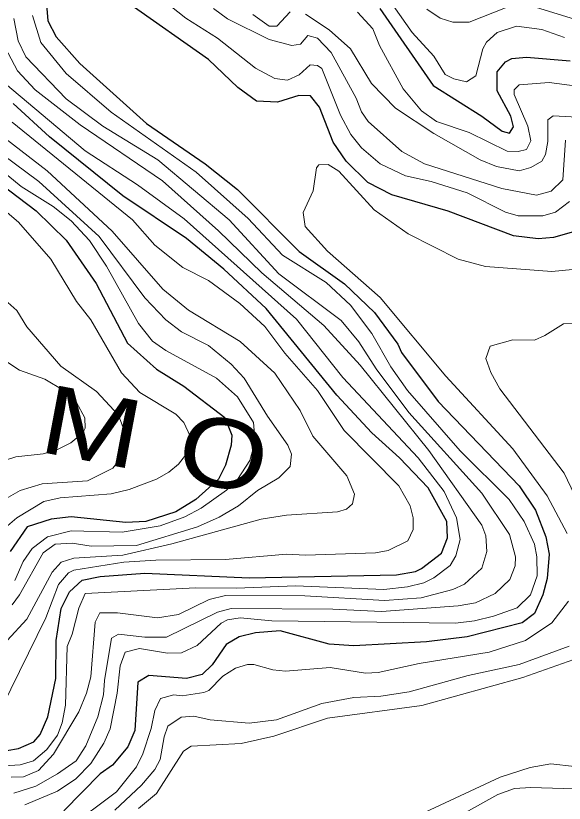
# Model space of a CAD drawing. Extents: x 265 to 291.4, y 7731.5 to 7759.6.
# Drawn here: x 281.951 to 282.911, y 7756.438 to 7757.817 of the extents above; entities that cross this region are included whole.
import ezdxf
from ezdxf.enums import TextEntityAlignment as Align

# ---------------------------------------------------------------- set-up
doc = ezdxf.new("R2010")
doc.units = 0
doc.header["$LTSCALE"] = 0.032
for name, color, linetype, lineweight in [('1', 7, 'Continuous', 25), ('2', 7, 'Continuous', 13), ('61', 7, 'Continuous', 13)]:
    doc.layers.add(name, color=color, linetype=linetype, lineweight=lineweight)

msp = doc.modelspace()

# ---------------------------------------------------------------- linework, layer by layer
at = {"layer": '1'}
for points in [[(282.0018, 7757.873), (282.0073, 7757.8086), (282.0216, 7757.7807), (282.063, 7757.7338), (282.18, 7757.6288), (282.2826, 7757.558), (282.3391, 7757.5134), (282.4472, 7757.4045), (282.5268, 7757.348), (282.5793, 7757.2979), (282.6198, 7757.2422), (282.6262, 7757.2279), (282.6906, 7757.142), (282.8322, 7756.994), (282.8609, 7756.9518), (282.8792, 7756.9049), (282.8847, 7756.8747), (282.8816, 7756.8317), (282.8736, 7756.8031), (282.8593, 7756.7705), (282.8378, 7756.7545), (282.7416, 7756.7299), (282.67, 7756.7211), (282.5427, 7756.714), (282.4998, 7756.7172), (282.4139, 7756.7402), (282.3709, 7756.737), (282.3423, 7756.7299), (282.3192, 7756.7164), (282.2945, 7756.6806), (282.277, 7756.6638), (282.25, 7756.6567), (282.1839, 7756.6623), (282.1648, 7756.6503), (282.1593, 7756.566), (282.1473, 7756.5374), (282.1203, 7756.5048), (282.0988, 7756.4896), (282.0352, 7756.4252)], [(283.0033, 7757.4991), (282.9882, 7757.5047), (282.9691, 7757.5015), (282.9428, 7757.4466), (282.9317, 7757.4403), (282.8927, 7757.4291), (282.8657, 7757.4267), (282.8227, 7757.4323), (282.7082, 7757.4753), (282.6095, 7757.5039), (282.5674, 7757.5254), (282.5292, 7757.5628), (282.5069, 7757.5962), (282.483, 7757.6574), (282.4671, 7757.6773), (282.4464, 7757.6781), (282.4091, 7757.6662), (282.3725, 7757.6678), (282.3399, 7757.6916), (282.2881, 7757.741), (282.1489, 7757.8388)], [(282.5881, 7757.83), (282.6819, 7757.6956), (282.767, 7757.6415), (282.8028, 7757.6153), (282.8156, 7757.6121), (282.8227, 7757.6232), (282.8179, 7757.6415), (282.7941, 7757.6861), (282.7941, 7757.7195), (282.8084, 7757.737), (282.8195, 7757.7425), (282.845, 7757.7449), (282.9214, 7757.7386)], [(281.7313, 7757.6693), (281.9867, 7757.4761), (282.0391, 7757.4244), (282.0916, 7757.3488), (282.1465, 7757.2438), (282.1975, 7757.1984), (282.2452, 7757.169), (282.3168, 7757.1141), (282.3295, 7757.0831), (282.3279, 7757.0656), (282.3184, 7757.0306), (282.3056, 7757.0059), (282.2659, 7756.9701), (282.2309, 7756.9486), (282.1784, 7756.9319), (282.1434, 7756.9303), (282.0479, 7756.9399), (282.0129, 7756.9359), (281.9707, 7756.9224), (281.9413, 7756.8795)], [(281.935, 7756.531), (281.9557, 7756.5342), (281.9827, 7756.5461), (281.9938, 7756.5589), (282.0073, 7756.5899), (282.0209, 7756.6567), (282.0217, 7756.7235), (282.0304, 7756.7792), (282.0447, 7756.8087), (282.067, 7756.8293), (282.0988, 7756.8357), (282.1768, 7756.8413), (282.3598, 7756.8333), (282.6175, 7756.8381), (282.6509, 7756.8444), (282.6612, 7756.8492), (282.6962, 7756.8763), (282.7066, 7756.9033), (282.7058, 7756.932), (282.6731, 7756.9908), (282.623, 7757.0433), (282.5745, 7757.0871), (282.5133, 7757.1531), (282.3892, 7757.305), (282.3152, 7757.3734), (282.25, 7757.4275), (282.1386, 7757.5023), (282.0097, 7757.6057), (281.9461, 7757.6638)]]:
    msp.add_lwpolyline(points, dxfattribs=at)
at = {"layer": '2'}
for points in [[(281.9477, 7758.1427), (281.9954, 7758.1737), (282.0416, 7758.192), (282.0742, 7758.2087), (282.1108, 7758.2334), (282.1307, 7758.2357), (282.145, 7758.2214), (282.1497, 7758.2032), (282.1744, 7758.1475), (282.18, 7758.1252), (282.18, 7758.0918), (282.1704, 7758.025), (282.1577, 7757.9741), (282.1585, 7757.9343), (282.1704, 7757.9009), (282.1927, 7757.8675), (282.2205, 7757.8356), (282.2484, 7757.8133), (282.3041, 7757.7783), (282.3709, 7757.7258)], [(282.7177, 7757.7068), (282.7026, 7757.7147), (282.6827, 7757.7465), (282.6453, 7757.7879), (282.6119, 7757.8356), (282.5777, 7757.8682), (282.5109, 7757.9008)], [(282.9134, 7757.5994), (282.9086, 7757.5302), (282.8887, 7757.5103), (282.8625, 7757.5031), (282.802, 7757.515), (282.6668, 7757.558), (282.627, 7757.5795), (282.5682, 7757.632), (282.5562, 7757.6495), (282.5467, 7757.6734), (282.5029, 7757.7529), (282.4791, 7757.7784), (282.4624, 7757.7831), (282.4496, 7757.768), (282.4345, 7757.7656), (282.3948, 7757.776), (282.3216, 7757.8118), (282.2969, 7757.8301)], [(282.6708, 7757.8293), (282.6939, 7757.8133), (282.7161, 7757.8062), (282.7448, 7757.8062), (282.8116, 7757.8324)], [(282.8609, 7757.8324), (282.9389, 7757.8086), (283.0152, 7757.7911), (283.063, 7757.7736), (283.125, 7757.7418), (283.2022, 7757.6884), (283.2229, 7757.667), (283.2714, 7757.597), (283.335, 7757.4793), (283.3477, 7757.4506), (283.3811, 7757.4045), (283.5132, 7757.305), (283.6158, 7757.2), (283.6707, 7757.1324), (283.7267, 7757.0914), (283.7646, 7757.0356), (283.8073, 7756.9412), (283.8346, 7756.9129), (283.8712, 7756.8858), (283.8831, 7756.8818)], [(281.9668, 7756.4356), (282.0241, 7756.4594), (282.0559, 7756.4809), (282.0821, 7756.508), (282.1052, 7756.5438), (282.1163, 7756.5684), (282.1283, 7756.6313), (282.1338, 7756.679), (282.1426, 7756.7029), (282.1673, 7756.7092), (282.2166, 7756.7013), (282.2412, 7756.702), (282.2683, 7756.7148), (282.3104, 7756.7538), (282.3216, 7756.7593), (282.3438, 7756.7633), (282.3995, 7756.7577), (282.7209, 7756.7538), (282.7543, 7756.7577), (282.7877, 7756.7657), (282.8291, 7756.7808), (282.8522, 7756.8031), (282.8641, 7756.8365), (282.8633, 7756.8699), (282.8593, 7756.8922), (282.841, 7756.932), (282.8148, 7756.9701), (282.7288, 7757.0553), (282.6366, 7757.1611), (282.6079, 7757.2024), (282.5745, 7757.2613), (282.5371, 7757.3106), (282.4942, 7757.3504), (282.4178, 7757.3981), (282.3581, 7757.4625), (282.2667, 7757.5437), (282.1179, 7757.6487), (282.0392, 7757.7163), (281.9946, 7757.7704), (281.9803, 7757.8181)], [(282.3661, 7757.8197), (282.3947, 7757.799), (282.4083, 7757.799), (282.4313, 7757.8245)], [(282.4584, 7757.8205), (282.4998, 7757.7927), (282.5371, 7757.7593), (282.5737, 7757.6988), (282.6159, 7757.6558), (282.6827, 7757.6113), (282.7639, 7757.5652), (282.7925, 7757.5532), (282.8323, 7757.5461), (282.853, 7757.5516), (282.872, 7757.5628)], [(282.5491, 7757.8237), (282.5761, 7757.7943), (282.588, 7757.7656), (282.6294, 7757.6893), (282.6612, 7757.6511), (282.6875, 7757.632), (282.7448, 7757.6129), (282.8116, 7757.5803), (282.8307, 7757.5795), (282.845, 7757.5835), (282.8529, 7757.5986)], [(281.9477, 7757.8126), (281.9548, 7757.7736)], [(282.9118, 7757.7791), (282.872, 7757.7935), (282.8275, 7757.799), (282.7941, 7757.7879), (282.775, 7757.7712), (282.7686, 7757.7593), (282.7567, 7757.7123), (282.74, 7757.702), (282.7177, 7757.7068)], [(281.9429, 7756.4841), (281.9644, 7756.4849), (281.9907, 7756.4955), (282.0172, 7756.5241), (282.0614, 7756.5987), (282.075, 7756.6313), (282.0821, 7756.6599), (282.0901, 7756.7554), (282.098, 7756.7721), (282.1291, 7756.7721), (282.1991, 7756.7633), (282.2356, 7756.7689), (282.2898, 7756.7951), (282.3184, 7756.8023), (282.4568, 7756.8015), (282.5968, 7756.7935), (282.6605, 7756.7983), (282.7161, 7756.8126), (282.7368, 7756.8222), (282.767, 7756.85), (282.7758, 7756.8795), (282.7742, 7756.9065), (282.767, 7756.9256), (282.674, 7757.0561), (282.5538, 7757.2056), (282.4902, 7757.2748), (282.382, 7757.3671), (282.3056, 7757.4411), (282.2078, 7757.5286), (282.0638, 7757.6264), (281.9851, 7757.6877), (281.954, 7757.7211), (281.9206, 7757.7831)], [(281.9548, 7757.7736), (281.9684, 7757.7457), (282.0392, 7757.6718), (282.1036, 7757.624), (282.1999, 7757.5652), (282.3247, 7757.4602), (282.4115, 7757.3655)], [(282.0379, 7756.6103), (282.0406, 7756.7126), (282.0499, 7756.7345), (282.0614, 7756.78), (282.0726, 7756.8055), (282.2659, 7756.8158), (282.3375, 7756.815), (282.4409, 7756.819), (282.5952, 7756.8126), (282.6366, 7756.8174), (282.6652, 7756.8246), (282.6827, 7756.8333), (282.7114, 7756.8548), (282.7217, 7756.8715), (282.7289, 7756.9001), (282.7225, 7756.9383), (282.701, 7756.9845), (282.6557, 7757.0433), (282.5236, 7757.1841), (282.4425, 7757.286), (282.246, 7757.4617), (282.1641, 7757.5214), (282.0726, 7757.5811), (281.8697, 7757.7505)], [(282.3709, 7757.7258), (282.4043, 7757.7076), (282.4266, 7757.7044), (282.4473, 7757.7139), (282.4663, 7757.7314), (282.4791, 7757.7306), (282.487, 7757.7251)], [(281.9358, 7756.7235), (281.97, 7756.7609), (282.0145, 7756.8429), (282.0304, 7756.8604), (282.0527, 7756.8675), (282.1386, 7756.8731), (282.2243, 7756.8928), (282.3804, 7756.9359), (282.425, 7756.9431), (282.5141, 7756.9487), (282.53, 7756.9534), (282.5403, 7756.963), (282.5443, 7756.9797), (282.5308, 7757.0115), (282.4711, 7757.0815), (282.4488, 7757.1261), (282.4043, 7757.1913), (282.3438, 7757.247), (282.2532, 7757.3019), (282.2086, 7757.3384), (282.1195, 7757.4403), (282.0058, 7757.5461), (281.7822, 7757.7179)], [(282.487, 7757.7251), (282.5196, 7757.6431), (282.5379, 7757.6097), (282.5562, 7757.5859), (282.5889, 7757.558), (282.6334, 7757.5373), (282.678, 7757.527), (282.7416, 7757.5071), (282.8084, 7757.4737), (282.8307, 7757.4673), (282.8736, 7757.4673), (282.8959, 7757.4737), (282.9206, 7757.492)], [(282.8529, 7757.5986), (282.8474, 7757.624), (282.8235, 7757.6797), (282.8235, 7757.6877), (282.8323, 7757.6964), (282.8848, 7757.7004), (282.9341, 7757.694)], [(281.9493, 7756.8286), (281.9636, 7756.862), (281.9795, 7756.8842), (282.0066, 7756.9049), (282.0479, 7756.9152), (282.137, 7756.9129), (282.2038, 7756.924), (282.2468, 7756.9399), (282.2754, 7756.955), (282.32, 7756.9868), (282.3391, 7757.0051), (282.3605, 7757.0386), (282.3701, 7757.072), (282.3669, 7757.1054), (282.3391, 7757.1499), (282.3025, 7757.1825), (282.2134, 7757.2311), (282.1903, 7757.2478), (282.1656, 7757.2788), (282.11, 7757.379), (282.0797, 7757.4236), (282.0479, 7757.4586), (282.0161, 7757.4832), (281.9604, 7757.5182), (281.7568, 7757.6861)], [(281.8252, 7757.6503), (281.9914, 7757.527), (282.0972, 7757.4307), (282.1768, 7757.3233), (282.2134, 7757.2852), (282.2412, 7757.2637), (282.2882, 7757.2398), (282.3279, 7757.2072), (282.351, 7757.1825), (282.3916, 7757.1165), (282.4274, 7757.0656), (282.4337, 7757.0497), (282.4313, 7757.0282), (282.4115, 7757.0083), (282.3741, 7756.986), (282.3407, 7756.959), (282.3073, 7756.9391), (282.2691, 7756.9224), (282.1625, 7756.8897), (282.0828, 7756.8884), (282.0495, 7756.8938), (282.0201, 7756.8922), (281.9986, 7756.8771), (281.9572, 7756.8031), (281.9445, 7756.7856)], [(282.872, 7757.5628), (282.8784, 7757.5747), (282.8824, 7757.597), (282.8824, 7757.6352), (282.8919, 7757.6423), (282.9341, 7757.6399), (283.0121, 7757.6423)], [(281.9445, 7757.6312), (282.1553, 7757.4602), (282.1943, 7757.4156), (282.2436, 7757.3766), (282.2882, 7757.3536), (282.343, 7757.3138), (282.3868, 7757.2732), (282.4218, 7757.2263), (282.4791, 7757.1611), (282.526, 7757.0911)], [(282.9166, 7756.9105), (282.8816, 7756.9765), (282.8211, 7757.0592), (282.7042, 7757.1865), (282.5888, 7757.3241), (282.4966, 7757.4053), (282.4576, 7757.4482), (282.4544, 7757.4729), (282.4719, 7757.5111), (282.4775, 7757.5509), (282.4815, 7757.5564), (282.4982, 7757.5572), (282.5164, 7757.5452), (282.5785, 7757.4777), (282.6382, 7757.4355), (282.7257, 7757.3909), (282.7734, 7757.3782), (282.8895, 7757.3695), (282.9436, 7757.375)], [(281.9111, 7757.4936), (281.9556, 7757.4562), (282.0121, 7757.391), (282.0575, 7757.317), (282.0821, 7757.2852), (282.1362, 7757.1921), (282.168, 7757.1579), (282.2309, 7757.1197), (282.2452, 7757.1054), (282.2563, 7757.0815), (282.2571, 7757.0656), (282.2539, 7757.0553), (282.2356, 7757.0322), (282.2189, 7757.0179), (282.1975, 7757.0059), (282.1497, 7756.9876), (282.1179, 7756.9805), (282.0288, 7756.9733), (282.0002, 7756.9669), (281.9525, 7756.9383), (281.9326, 7756.9208)], [(282.4115, 7757.3655), (282.5204, 7757.2836), (282.5515, 7757.2462), (282.5817, 7757.1992), (282.6389, 7757.1229), (282.767, 7756.9813), (282.8156, 7756.9089), (282.8259, 7756.8699), (282.8251, 7756.854), (282.8163, 7756.8301), (282.7901, 7756.8055), (282.7559, 7756.7896), (282.7257, 7756.784), (282.5912, 7756.7744), (282.5061, 7756.7784), (282.3279, 7756.7792), (282.3041, 7756.7729), (282.215, 7756.7291), (282.1768, 7756.7291), (282.1306, 7756.7347), (282.1187, 7756.7275), (282.106, 7756.6535), (282.1044, 7756.6281), (282.0948, 7756.5899), (282.0734, 7756.539), (282.0567, 7756.5127), (282.0241, 7756.4897), (281.9859, 7756.4682), (281.9477, 7756.4562)], [(281.9087, 7756.9582), (281.9588, 7756.986), (281.997, 7756.998), (282.0766, 7757.0028), (282.1211, 7757.025), (282.1338, 7757.0417), (282.1426, 7757.0608), (282.1426, 7757.0863), (282.1306, 7757.1181), (282.0925, 7757.1595), (282.0296, 7757.204), (281.97, 7757.2724), (281.9525, 7757.3011), (281.9318, 7757.3202)], [(282.9261, 7757.2788), (282.9102, 7757.278), (282.8776, 7757.2573), (282.8593, 7757.2494), (282.8211, 7757.2501), (282.7814, 7757.239), (282.7742, 7757.2175), (282.7829, 7757.1929), (282.7988, 7757.1642), (282.911, 7757.0163), (282.9659, 7756.9017)], [(281.9334, 7757.2128), (281.9572, 7757.1968), (282.0018, 7757.1809), (282.0352, 7757.161), (282.0575, 7757.1404), (282.0718, 7757.1133), (282.0726, 7757.095), (282.0686, 7757.0871), (282.0471, 7757.0696), (282.0241, 7757.0576), (281.9986, 7757.0505), (281.9509, 7757.0449), (281.9087, 7757.0314)], [(282.526, 7757.0911), (282.6214, 7756.994), (282.6413, 7756.959), (282.6469, 7756.9383), (282.6469, 7756.9176), (282.6374, 7756.8978), (282.6032, 7756.881)], [(282.6032, 7756.881), (282.5809, 7756.8771), (282.4584, 7756.8731), (282.425, 7756.8747), (282.3184, 7756.8651), (282.1959, 7756.8643), (282.1402, 7756.8604), (282.0527, 7756.8468), (282.0432, 7756.8421), (282.0256, 7756.8214), (282.0034, 7756.7633), (281.927, 7756.6074)], [(282.0416, 7756.3942), (282.1275, 7756.4586), (282.1625, 7756.5024), (282.1736, 7756.5247), (282.1879, 7756.5692), (282.1943, 7756.601), (282.2046, 7756.6217), (282.2277, 7756.6281), (282.242, 7756.6265), (282.2802, 7756.6321), (282.289, 7756.636), (282.3136, 7756.6607), (282.3359, 7756.675), (282.3566, 7756.6814), (282.3677, 7756.6814), (282.4011, 7756.6718), (282.4234, 7756.6694), (282.5014, 7756.6758), (282.5634, 7756.6663), (282.5857, 7756.6671), (282.6573, 7756.683), (282.7798, 7756.7028), (282.8434, 7756.7235), (282.8895, 7756.7546), (282.919, 7756.792)], [(282.9198, 7756.7132), (282.8323, 7756.6814), (282.7432, 7756.6623), (282.6398, 7756.6336), (282.5904, 7756.6257), (282.5427, 7756.6233), (282.487, 7756.613), (282.4075, 7756.5843), (282.3598, 7756.5788), (282.2913, 7756.5843), (282.2627, 7756.5907), (282.2404, 7756.5891), (282.2174, 7756.5732), (282.211, 7756.5549), (282.2038, 7756.5151), (282.1943, 7756.4976), (282.1712, 7756.4698), (282.1243, 7756.426)], [(282.1657, 7756.4292), (282.1975, 7756.4555), (282.2444, 7756.5294), (282.2579, 7756.5382), (282.3454, 7756.543), (282.4027, 7756.5557), (282.4966, 7756.5875), (282.662, 7756.6098), (282.8386, 7756.6583), (282.958, 7756.7005)], [(281.9302, 7756.504), (281.9588, 7756.5056), (281.9819, 7756.5127), (282.005, 7756.5326), (282.024, 7756.5578), (282.0319, 7756.5791), (282.0379, 7756.6103)], [(283.1791, 7756.4133), (283.098, 7756.4642), (283.0622, 7756.4809), (283.0121, 7756.4936), (282.888, 7756.5072), (282.8514, 7756.5008), (282.7989, 7756.4841), (282.6151, 7756.3982)], [(282.6764, 7756.3878), (282.7949, 7756.4539), (282.8243, 7756.4642), (282.853, 7756.4658), (282.985, 7756.4618), (283.0534, 7756.4475), (283.0916, 7756.43)]]:
    msp.add_lwpolyline(points, dxfattribs=at)

# ---------------------------------------------------------------- texts
at = {"layer": '61'}
for s, rotation, width, p in [('M', 349.264, 1.3, (282.0732, 7757.0385)), ('O', 348.031, 1.25, (282.3022, 7756.9926))]:
    msp.add_text(s, height=0.12, rotation=rotation, dxfattribs=dict(at, width=width)).set_placement(p, align=Align.CENTER)

doc.saveas('drawing.dxf')
